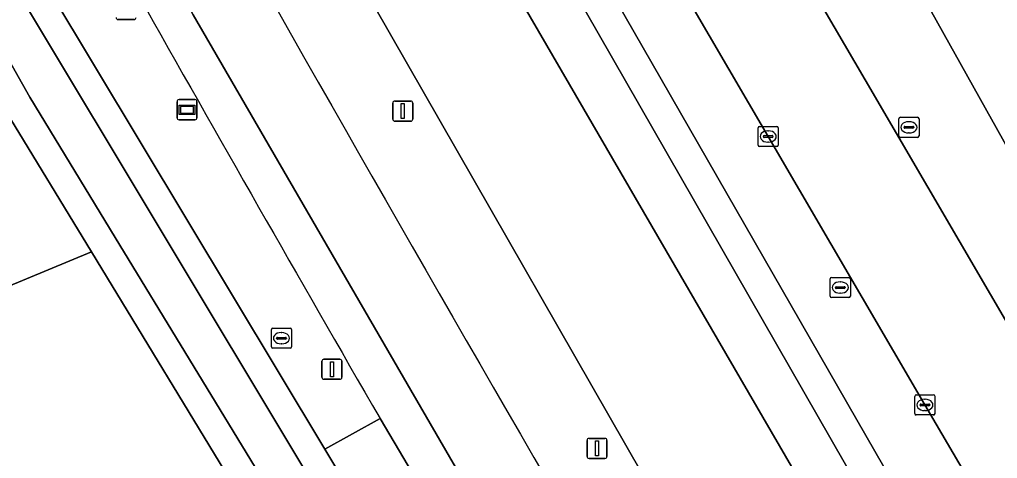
# Model space of a CAD drawing. Extents: x 155018 to 156648, y 383979 to 385733.
# Drawn here: x 155914.11 to 155962.62, y 384843.64 to 384865.44 of the extents above; entities that cross this region are included whole.
import ezdxf

# ---------------------------------------------------------------- set-up
doc = ezdxf.new("R2010")
doc.units = 0
for name, color, linetype in [('IMGEO_Berm_groen', 7, 'Continuous'), ('IMGEO_Brandkraan', 7, 'Continuous'), ('IMGEO_Fietspad_gesloten', 7, 'Continuous'), ('IMGEO_Gemengd_bos', 7, 'Continuous'), ('IMGEO_Greppel_droge_sloot', 7, 'Continuous'), ('IMGEO_Groenvoorziening', 7, 'Continuous'), ('IMGEO_Kolk', 7, 'Continuous'), ('IMGEO_Lichtmast', 7, 'Continuous'), ('IMGEO_Oever', 7, 'Continuous'), ('IMGEO_Parkeervlak_gesloten', 7, 'Continuous'), ('IMGEO_Rijbaan_lokaal_gesloten', 7, 'Continuous'), ('IMGEO_Rijbaan_regionaal_gesloten', 7, 'Continuous'), ('IMGEO_Rioolput', 7, 'Continuous'), ('IMGEO_Verkeerseiland_groen', 7, 'Continuous'), ('IMGEO_Voetpad_gesloten', 7, 'Continuous'), ('IMGEO_Waterloop', 7, 'Continuous'), ('IMGEO_Wegwijzer', 7, 'Continuous')]:
    doc.layers.add(name, color=color, linetype=linetype)

msp = doc.modelspace()

# ---------------------------------------------------------------- linework, layer by layer
at = {"layer": 'IMGEO_Berm_groen'}
msp.add_lwpolyline([(155968.307, 384802.15), (155931.668, 384866.172), (155920.302, 384886.009), (155902.596, 384918.444), (155898.732, 384925.896), (155894.98, 384933.155)], dxfattribs=at)
msp.add_arc((158231.037, 386171.485), 2648.321, 208.928524, 210.788417, dxfattribs=at)
at = {"layer": 'IMGEO_Brandkraan'}
for p, q in [((155926.601, 384849.186), (155926.601, 384850.038)), ((155926.676, 384850.112), (155927.528, 384850.112)), ((155927.089, 384849.892), (155927.114, 384849.892)), ((155927.602, 384850.038), (155927.602, 384849.186)), ((155926.86, 384849.606), (155926.86, 384849.618)), ((155927.298, 384849.569), (155926.9, 384849.569)), ((155926.903, 384849.655), (155927.301, 384849.655)), ((155927.112, 384849.332), (155927.087, 384849.332)), ((155927.344, 384849.618), (155927.344, 384849.606)), ((155927.528, 384849.112), (155926.676, 384849.112))]:
    msp.add_line(p, q, dxfattribs=at)
for points in [[(155926.601, 384849.186), (155926.601, 384850.038)], [(155926.676, 384850.112), (155927.528, 384850.112)], [(155927.602, 384850.038), (155927.602, 384849.186)], [(155927.528, 384849.112), (155926.676, 384849.112)]]:
    msp.add_lwpolyline(points, dxfattribs=at)
for centre, radius, start, end in [((155926.678, 384850.036), 0.0765, 91.552, 178.448), ((155926.678, 384850.036), 0.0765, 91.552, 178.448), ((155927.526, 384850.036), 0.0765, 1.552, 88.448), ((155927.526, 384850.036), 0.0765, 1.552, 88.448), ((155926.9, 384849.615), 0.0403, 85.8775, 175.7526), ((155926.897, 384849.605), 0.0366, 178.938, 274.7102), ((155927.301, 384849.612), 0.043, 264.8664, 352.4533), ((155927.305, 384849.617), 0.0386, 1.7309, 96.639), ((155926.678, 384849.188), 0.0765, 181.552, 268.448), ((155926.678, 384849.188), 0.0765, 181.552, 268.448), ((155927.526, 384849.188), 0.0765, 271.552, 358.448), ((155927.526, 384849.188), 0.0765, 271.552, 358.448)]:
    msp.add_arc(centre, radius, start, end, dxfattribs=at)
for centre, major_axis, ratio, start_param, end_param in [((155927.088, 384849.612), (-0.387, 0.002), 0.722429, 4.712389, 7.853982), ((155927.113, 384849.612), (-0.39, 0.002), 0.717154, 1.570796, 4.712389)]:
    msp.add_ellipse(centre, major_axis=major_axis, ratio=ratio, start_param=start_param, end_param=end_param, dxfattribs=at)
at = {"layer": 'IMGEO_Fietspad_gesloten'}
msp.add_lwpolyline([(155891.806, 384922.174), (155901.33, 384904.485), (155909.95, 384888.824), (155922.729, 384865.669), (155940.418, 384835.124), (155959.664, 384802.736), (155961.452, 384799.64), (155970.449, 384784.821), (155975.409, 384776.674)], dxfattribs=at)
msp.add_arc((158231.037, 386171.485), 2648.321, 208.928524, 210.788417, dxfattribs=at)
at = {"layer": 'IMGEO_Gemengd_bos'}
msp.add_lwpolyline([(155925.039, 384841.785), (155917.676, 384853.898), (155910.134, 384850.776), (155895.903, 384843.839), (155891.109, 384837.018), (155902.215, 384813.8), (155930.853, 384826.774), (155921.441, 384839.804)], close=True, dxfattribs=at)
at = {"layer": 'IMGEO_Greppel_droge_sloot'}
for points in [[(155907.015, 384928.97), (155911.536, 384920.207), (155922.534, 384900.162), (155961.154, 384832.74)], [(155962.543, 384833.543), (155923.838, 384901.004), (155912.886, 384920.904), (155908.561, 384929.213)]]:
    msp.add_lwpolyline(points, dxfattribs=at)
at = {"layer": 'IMGEO_Groenvoorziening'}
for points in [[(155897.525, 384899.54), (155897.874, 384899.054), (155915.552, 384866.936), (155929.251, 384844.105), (155931.997, 384845.617)], [(155930.178, 384791.474), (155931.234, 384792.053), (155931.691, 384800.201), (155933.999, 384799.406), (155933.661, 384793.383), (155935.002, 384794.118), (155936.599, 384794.302), (155936.159, 384792.708), (155943.422, 384797.947), (155930.853, 384826.774), (155902.215, 384813.8), (155891.109, 384837.018), (155895.903, 384843.839), (155910.134, 384850.776), (155917.676, 384853.898), (155913.424, 384860.892)], [(155973.665, 384775.678), (155968.712, 384783.839), (155959.708, 384798.728), (155931.997, 384845.617), (155929.251, 384844.105), (155941.514, 384823.667), (155946.914, 384814.668), (155953.363, 384803.433), (155956.272, 384797.883), (155958.557, 384793.522), (155965.324, 384781.723), (155960.036, 384775.816), (155954.797, 384770.198), (155938.229, 384752.431)]]:
    msp.add_lwpolyline(points, dxfattribs=at)
msp.add_arc((157919.27, 385992.931), 2294.686, 208.789811, 209.999159, dxfattribs=at)
at = {"layer": 'IMGEO_Kolk'}
for p, q in [((155950.749, 384859.203), (155950.749, 384860.055)), ((155950.824, 384860.129), (155951.676, 384860.129)), ((155951.237, 384859.909), (155951.262, 384859.909)), ((155951.75, 384860.055), (155951.75, 384859.203)), ((155951.008, 384859.623), (155951.008, 384859.635)), ((155951.446, 384859.586), (155951.048, 384859.586)), ((155951.051, 384859.672), (155951.449, 384859.672)), ((155951.492, 384859.635), (155951.492, 384859.623)), ((155951.676, 384859.129), (155950.824, 384859.129)), ((155951.26, 384859.349), (155951.235, 384859.349)), ((155958.599, 384846.799), (155959.451, 384846.799)), ((155958.524, 384845.873), (155958.524, 384846.725)), ((155958.783, 384846.293), (155958.783, 384846.305)), ((155958.826, 384846.342), (155959.224, 384846.342)), ((155959.012, 384846.579), (155959.037, 384846.579)), ((155959.267, 384846.305), (155959.267, 384846.293)), ((155959.525, 384846.725), (155959.525, 384845.873)), ((155959.221, 384846.256), (155958.823, 384846.256)), ((155959.035, 384846.019), (155959.01, 384846.019)), ((155959.451, 384845.799), (155958.599, 384845.799))]:
    msp.add_line(p, q, dxfattribs=at)
for points in [[(155950.749, 384859.203), (155950.749, 384860.055)], [(155950.824, 384860.129), (155951.676, 384860.129)], [(155951.75, 384860.055), (155951.75, 384859.203)], [(155951.676, 384859.129), (155950.824, 384859.129)], [(155958.599, 384846.799), (155959.451, 384846.799)], [(155958.524, 384845.873), (155958.524, 384846.725)], [(155959.525, 384846.725), (155959.525, 384845.873)], [(155959.451, 384845.799), (155958.599, 384845.799)]]:
    msp.add_lwpolyline(points, dxfattribs=at)
for centre, radius, start, end in [((155950.826, 384860.053), 0.0765, 91.552, 178.448), ((155950.826, 384860.053), 0.0765, 91.552, 178.448), ((155951.674, 384860.053), 0.0765, 1.552, 88.448), ((155951.674, 384860.053), 0.0765, 1.552, 88.448), ((155951.048, 384859.632), 0.0403, 85.8775, 175.7526), ((155951.045, 384859.622), 0.0366, 178.938, 274.7102), ((155951.449, 384859.629), 0.043, 264.8664, 352.4533), ((155951.453, 384859.634), 0.0386, 1.7309, 96.639), ((155950.826, 384859.205), 0.0765, 181.552, 268.448), ((155950.826, 384859.205), 0.0765, 181.552, 268.448), ((155951.674, 384859.205), 0.0765, 271.552, 358.448), ((155951.674, 384859.205), 0.0765, 271.552, 358.448), ((155958.601, 384846.723), 0.0765, 91.552, 178.448), ((155958.601, 384846.723), 0.0765, 91.552, 178.448), ((155959.449, 384846.723), 0.0765, 1.552, 88.448), ((155959.449, 384846.723), 0.0765, 1.552, 88.448), ((155958.823, 384846.302), 0.0403, 85.8775, 175.7526), ((155959.228, 384846.304), 0.0386, 1.7309, 96.639), ((155958.601, 384845.875), 0.0765, 181.552, 268.448), ((155958.601, 384845.875), 0.0765, 181.552, 268.448), ((155958.82, 384846.292), 0.0366, 178.938, 274.7102), ((155959.224, 384846.299), 0.043, 264.8664, 352.4533), ((155959.449, 384845.875), 0.0765, 271.552, 358.448), ((155959.449, 384845.875), 0.0765, 271.552, 358.448)]:
    msp.add_arc(centre, radius, start, end, dxfattribs=at)
for centre, major_axis, ratio, start_param, end_param in [((155951.236, 384859.629), (-0.387, 0.002), 0.722429, 4.712389, 7.853982), ((155951.261, 384859.629), (-0.39, 0.002), 0.717154, 1.570796, 4.712389), ((155959.011, 384846.299), (-0.387, 0.002), 0.722429, 4.712389, 7.853982), ((155959.036, 384846.299), (-0.39, 0.002), 0.717154, 1.570796, 4.712389)]:
    msp.add_ellipse(centre, major_axis=major_axis, ratio=ratio, start_param=start_param, end_param=end_param, dxfattribs=at)
at = {"layer": 'IMGEO_Lichtmast'}
for p, q in [((155919.787, 384865.437), (155918.997, 384865.437)), ((155918.997, 384865.437), (155919.787, 384865.437)), ((155932.724, 384861.39), (155933.514, 384861.39)), ((155933.514, 384861.39), (155932.724, 384861.39)), ((155932.624, 384860.49), (155932.624, 384861.29)), ((155932.624, 384861.29), (155932.624, 384860.49)), ((155933.614, 384861.29), (155933.614, 384860.49)), ((155933.614, 384860.49), (155933.614, 384861.29)), ((155933.514, 384860.39), (155932.724, 384860.39)), ((155932.724, 384860.39), (155933.514, 384860.39)), ((155929.108, 384847.67), (155929.108, 384848.47)), ((155929.108, 384848.47), (155929.108, 384847.67)), ((155929.208, 384848.57), (155929.998, 384848.57)), ((155929.998, 384848.57), (155929.208, 384848.57)), ((155930.098, 384848.47), (155930.098, 384847.67)), ((155930.098, 384847.67), (155930.098, 384848.47)), ((155929.998, 384847.57), (155929.208, 384847.57)), ((155929.208, 384847.57), (155929.998, 384847.57)), ((155942.26, 384843.74), (155942.26, 384844.54)), ((155942.26, 384844.54), (155942.26, 384843.74)), ((155942.36, 384844.64), (155943.15, 384844.64)), ((155943.15, 384844.64), (155942.36, 384844.64)), ((155943.25, 384844.54), (155943.25, 384843.74)), ((155943.25, 384843.74), (155943.25, 384844.54)), ((155943.15, 384843.64), (155942.36, 384843.64)), ((155942.36, 384843.64), (155943.15, 384843.64))]:
    msp.add_line(p, q, dxfattribs=at)
for points in [[(155933.044, 384861.265), (155933.194, 384861.265), (155933.194, 384860.515), (155933.044, 384860.515), (155933.044, 384861.265)], [(155929.528, 384848.445), (155929.678, 384848.445), (155929.678, 384847.695), (155929.528, 384847.695), (155929.528, 384848.445)], [(155942.68, 384844.515), (155942.83, 384844.515), (155942.83, 384843.765), (155942.68, 384843.765), (155942.68, 384844.515)]]:
    msp.add_lwpolyline(points, dxfattribs=at)
for centre, start, end in [((155918.997, 384865.537), 180, 270), ((155918.997, 384865.537), 180, 270), ((155919.787, 384865.537), 270, 0), ((155919.787, 384865.537), 270, 0), ((155932.724, 384861.29), 90, 180), ((155932.724, 384861.29), 90, 180), ((155933.514, 384861.29), 0, 90), ((155933.514, 384861.29), 360, 90), ((155932.724, 384860.49), 180, 270), ((155932.724, 384860.49), 180, 270), ((155933.514, 384860.49), 270, 0), ((155933.514, 384860.49), 270, 0), ((155929.208, 384848.47), 90, 180), ((155929.208, 384848.47), 90, 180), ((155929.998, 384848.47), 0, 90), ((155929.998, 384848.47), 360, 90), ((155929.208, 384847.67), 180, 270), ((155929.208, 384847.67), 180, 270), ((155929.998, 384847.67), 270, 0), ((155929.998, 384847.67), 270, 0), ((155942.36, 384844.54), 90, 180), ((155942.36, 384844.54), 90, 180), ((155943.15, 384844.54), 0, 90), ((155943.15, 384844.54), 360, 90), ((155942.36, 384843.74), 180, 270), ((155942.36, 384843.74), 180, 270), ((155943.15, 384843.74), 270, 0), ((155943.15, 384843.74), 270, 0)]:
    msp.add_arc(centre, 0.1, start, end, dxfattribs=at)
at = {"layer": 'IMGEO_Oever'}
for points in [[(155965.324, 384781.723), (155958.557, 384793.522), (155956.272, 384797.883), (155953.363, 384803.433), (155946.914, 384814.668), (155941.514, 384823.667), (155929.251, 384844.105), (155915.552, 384866.936), (155897.874, 384899.054), (155897.525, 384899.54)], [(155896.704, 384898.316), (155914.355, 384866.248), (155928.067, 384843.395), (155940.33, 384822.957), (155945.723, 384813.969), (155952.153, 384802.769), (155955.049, 384797.242), (155957.308, 384792.919), (155960.889, 384784.915)], [(155957.047, 384776.181), (155957.981, 384778.644), (155958.749, 384780.872), (155958.889, 384785.772), (155955.023, 384793.779), (155952.758, 384798.349), (155949.812, 384803.691), (155926.219, 384842.502), (155918.856, 384854.615), (155914.615, 384861.59), (155898.33, 384890.482), (155880.431, 384885.528)], [(155880.667, 384885.035), (155884.564, 384886.125), (155897.375, 384889.318), (155913.424, 384860.892), (155917.676, 384853.898), (155925.039, 384841.785), (155948.617, 384802.999), (155951.534, 384797.709), (155953.782, 384793.173), (155957.604, 384785.225)]]:
    msp.add_lwpolyline(points, dxfattribs=at)
at = {"layer": 'IMGEO_Parkeervlak_gesloten'}
for points in [[(155981.253, 384820.042), (155973.203, 384833.364), (155971.597, 384835.865), (155963.834, 384849.111), (155956.062, 384862.435), (155948.253, 384875.822), (155940.718, 384888.798), (155938.292, 384893.055), (155935.89, 384897.326), (155933.51, 384901.609), (155931.147, 384906.043), (155928.826, 384910.5), (155926.547, 384914.979), (155926.098, 384915.88), (155925.651, 384916.782), (155925.205, 384917.685), (155918.109, 384932.502), (155912.529, 384944.815)], [(155935.893, 384886.014), (155943.439, 384873.02), (155951.25, 384859.629), (155959.025, 384846.299), (155966.849, 384832.951), (155969.799, 384828.356), (155972.403, 384824.534), (155976.142, 384819.299), (155978.271, 384816.549), (155980.512, 384819.861), (155980.596, 384819.986)]]:
    msp.add_lwpolyline(points, dxfattribs=at)
at = {"layer": 'IMGEO_Rijbaan_lokaal_gesloten'}
for points in [[(155912.529, 384944.815), (155918.109, 384932.502), (155925.205, 384917.685), (155925.651, 384916.782), (155926.098, 384915.88), (155926.547, 384914.979), (155928.826, 384910.5), (155931.147, 384906.043), (155933.51, 384901.609), (155935.89, 384897.326), (155938.292, 384893.055), (155940.718, 384888.798), (155948.253, 384875.822), (155956.062, 384862.435), (155963.834, 384849.111), (155971.597, 384835.865), (155973.203, 384833.364), (155981.253, 384820.042), (155983.336, 384816.735), (155984.592, 384814.908), (155987.12, 384811.227), (155988.5, 384809.261), (155990.13, 384807.18)], [(155976.357, 384836.745), (155965.559, 384855.153), (155963.825, 384857.831), (155959.041, 384866.377), (155944.902, 384890.583), (155938.324, 384902.21), (155934.031, 384910.194)], [(155993.943, 384883.464), (156014.432, 384895.282), (156010.159, 384902.636), (156005.328, 384899.852), (156004.508, 384901.232), (156002.81, 384900.264), (155997.133, 384896.963), (155997.854, 384895.599), (155994.407, 384893.715), (155993.069, 384892.655), (155983.572, 384887.264), (155982.48, 384886.602), (155982.301, 384886.448), (155983.278, 384884.804), (155983.874, 384882.97), (155981.889, 384881.625), (155980.413, 384880.626), (155979.235, 384879.828), (155970.427, 384873.861), (155964.8, 384870.05), (155964.252, 384869.701), (155959.041, 384866.377), (155963.825, 384857.831), (155964.057, 384860.389)]]:
    msp.add_lwpolyline(points, dxfattribs=at)
at = {"layer": 'IMGEO_Rijbaan_regionaal_gesloten'}
for points in [[(155894.98, 384933.155), (155898.732, 384925.896), (155902.596, 384918.444), (155920.302, 384886.009), (155931.668, 384866.172), (155968.307, 384802.15)], [(155958.037, 384833.375), (155954.35, 384839.888), (155935.774, 384871.908), (155929.479, 384883.226)]]:
    msp.add_lwpolyline(points, dxfattribs=at)
at = {"layer": 'IMGEO_Rioolput'}
for p, q in [((155957.731, 384859.66), (155957.731, 384860.512)), ((155957.806, 384860.586), (155958.658, 384860.586)), ((155958.219, 384860.366), (155958.244, 384860.366)), ((155958.732, 384860.512), (155958.732, 384859.66)), ((155957.99, 384860.08), (155957.99, 384860.092)), ((155958.428, 384860.043), (155958.03, 384860.043)), ((155958.033, 384860.129), (155958.431, 384860.129)), ((155958.474, 384860.092), (155958.474, 384860.08)), ((155958.658, 384859.586), (155957.806, 384859.586)), ((155958.242, 384859.806), (155958.217, 384859.806)), ((155954.401, 384852.628), (155955.253, 384852.628)), ((155954.326, 384851.702), (155954.326, 384852.554)), ((155954.585, 384852.122), (155954.585, 384852.134)), ((155954.628, 384852.171), (155955.026, 384852.171)), ((155954.814, 384852.408), (155954.839, 384852.408)), ((155955.069, 384852.134), (155955.069, 384852.122)), ((155955.327, 384852.554), (155955.327, 384851.702)), ((155955.023, 384852.085), (155954.625, 384852.085)), ((155954.837, 384851.848), (155954.812, 384851.848)), ((155955.253, 384851.628), (155954.401, 384851.628))]:
    msp.add_line(p, q, dxfattribs=at)
for points in [[(155957.731, 384859.66), (155957.731, 384860.512)], [(155957.806, 384860.586), (155958.658, 384860.586)], [(155958.732, 384860.512), (155958.732, 384859.66)], [(155958.658, 384859.586), (155957.806, 384859.586)], [(155954.401, 384852.628), (155955.253, 384852.628)], [(155954.326, 384851.702), (155954.326, 384852.554)], [(155955.327, 384852.554), (155955.327, 384851.702)], [(155955.253, 384851.628), (155954.401, 384851.628)]]:
    msp.add_lwpolyline(points, dxfattribs=at)
for centre, radius, start, end in [((155957.808, 384860.51), 0.0765, 91.552, 178.448), ((155957.808, 384860.51), 0.0765, 91.552, 178.448), ((155958.656, 384860.51), 0.0765, 1.552, 88.448), ((155958.656, 384860.51), 0.0765, 1.552, 88.448), ((155958.03, 384860.089), 0.0403, 85.8775, 175.7526), ((155958.027, 384860.079), 0.0366, 178.938, 274.7102), ((155958.431, 384860.086), 0.043, 264.8664, 352.4533), ((155958.435, 384860.091), 0.0386, 1.7309, 96.639), ((155957.808, 384859.662), 0.0765, 181.552, 268.448), ((155957.808, 384859.662), 0.0765, 181.552, 268.448), ((155958.656, 384859.662), 0.0765, 271.552, 358.448), ((155958.656, 384859.662), 0.0765, 271.552, 358.448), ((155954.403, 384852.552), 0.0765, 91.552, 178.448), ((155954.403, 384852.552), 0.0765, 91.552, 178.448), ((155955.251, 384852.552), 0.0765, 1.552, 88.448), ((155955.251, 384852.552), 0.0765, 1.552, 88.448), ((155954.625, 384852.131), 0.0403, 85.8775, 175.7526), ((155954.622, 384852.121), 0.0366, 178.938, 274.7102), ((155955.026, 384852.128), 0.043, 264.8664, 352.4533), ((155955.03, 384852.133), 0.0386, 1.7309, 96.639), ((155954.403, 384851.704), 0.0765, 181.552, 268.448), ((155954.403, 384851.704), 0.0765, 181.552, 268.448), ((155955.251, 384851.704), 0.0765, 271.552, 358.448), ((155955.251, 384851.704), 0.0765, 271.552, 358.448)]:
    msp.add_arc(centre, radius, start, end, dxfattribs=at)
for centre, major_axis, ratio, start_param, end_param in [((155958.218, 384860.086), (-0.387, 0.002), 0.722429, 4.712389, 7.853982), ((155958.243, 384860.086), (-0.39, 0.002), 0.717154, 1.570796, 4.712389), ((155954.813, 384852.128), (-0.387, 0.002), 0.722429, 4.712389, 7.853982), ((155954.838, 384852.128), (-0.39, 0.002), 0.717154, 1.570796, 4.712389)]:
    msp.add_ellipse(centre, major_axis=major_axis, ratio=ratio, start_param=start_param, end_param=end_param, dxfattribs=at)
at = {"layer": 'IMGEO_Verkeerseiland_groen'}
for points in [[(155961.154, 384832.74), (155922.534, 384900.162), (155911.536, 384920.207), (155907.015, 384928.97)], [(155908.561, 384929.213), (155912.886, 384920.904), (155923.838, 384901.004), (155962.543, 384833.543)], [(155959.025, 384846.299), (155951.25, 384859.629), (155943.439, 384873.02), (155935.893, 384886.014)], [(155929.479, 384883.226), (155935.774, 384871.908), (155954.35, 384839.888), (155958.037, 384833.375)], [(155980.596, 384819.986), (155980.512, 384819.861), (155978.271, 384816.549), (155976.142, 384819.299), (155972.403, 384824.534), (155969.799, 384828.356), (155966.849, 384832.951), (155959.025, 384846.299)]]:
    msp.add_lwpolyline(points, dxfattribs=at)
at = {"layer": 'IMGEO_Voetpad_gesloten'}
for points in [[(155975.409, 384776.674), (155970.449, 384784.821), (155961.452, 384799.64), (155959.664, 384802.736), (155940.418, 384835.124), (155922.729, 384865.669), (155909.95, 384888.824), (155901.33, 384904.485), (155891.806, 384922.174)], [(155931.997, 384845.617), (155959.708, 384798.728), (155968.712, 384783.839), (155973.665, 384775.678)]]:
    msp.add_lwpolyline(points, dxfattribs=at)
msp.add_arc((157919.27, 385992.931), 2294.686, 208.789811, 209.999159, dxfattribs=at)
at = {"layer": 'IMGEO_Waterloop'}
for points in [[(155960.889, 384784.915), (155957.308, 384792.919), (155955.049, 384797.242), (155952.153, 384802.769), (155945.723, 384813.969), (155940.33, 384822.957), (155928.067, 384843.395), (155914.355, 384866.248), (155896.704, 384898.316)], [(155880.431, 384885.528), (155898.33, 384890.482), (155914.615, 384861.59), (155918.856, 384854.615), (155926.219, 384842.502), (155949.812, 384803.691), (155952.758, 384798.349), (155955.023, 384793.779), (155958.889, 384785.772), (155958.749, 384780.872), (155957.981, 384778.644), (155957.047, 384776.181), (155948.384, 384766.839), (155932.248, 384749.854), (155930.89, 384748.538), (155923.331, 384745.183), (155888.257, 384729.854), (155888.766, 384728.75), (155895.539, 384731.574), (155931.951, 384747.583)]]:
    msp.add_lwpolyline(points, dxfattribs=at)
at = {"layer": 'IMGEO_Wegwijzer'}
for p, q in [((155921.92, 384860.559), (155921.92, 384861.359)), ((155921.92, 384861.359), (155921.92, 384860.559)), ((155922.02, 384861.459), (155922.81, 384861.459)), ((155922.81, 384861.459), (155922.02, 384861.459)), ((155922.91, 384861.359), (155922.91, 384860.559)), ((155922.91, 384860.559), (155922.91, 384861.359)), ((155922.81, 384860.459), (155922.02, 384860.459)), ((155922.02, 384860.459), (155922.81, 384860.459))]:
    msp.add_line(p, q, dxfattribs=at)
for points in [[(155922.021, 384861.191), (155922.809, 384861.191), (155922.809, 384860.727), (155922.021, 384860.727), (155922.021, 384861.191)], [(155922.086, 384861.126), (155922.086, 384860.792), (155922.744, 384860.792), (155922.744, 384861.126), (155922.086, 384861.126)]]:
    msp.add_lwpolyline(points, dxfattribs=at)
for centre, start, end in [((155922.02, 384861.359), 90, 180), ((155922.02, 384861.359), 90, 180), ((155922.81, 384861.359), 0, 90), ((155922.81, 384861.359), 360, 90), ((155922.02, 384860.559), 180, 270), ((155922.02, 384860.559), 180, 270), ((155922.81, 384860.559), 270, 0), ((155922.81, 384860.559), 270, 0)]:
    msp.add_arc(centre, 0.1, start, end, dxfattribs=at)

doc.saveas('drawing.dxf')
